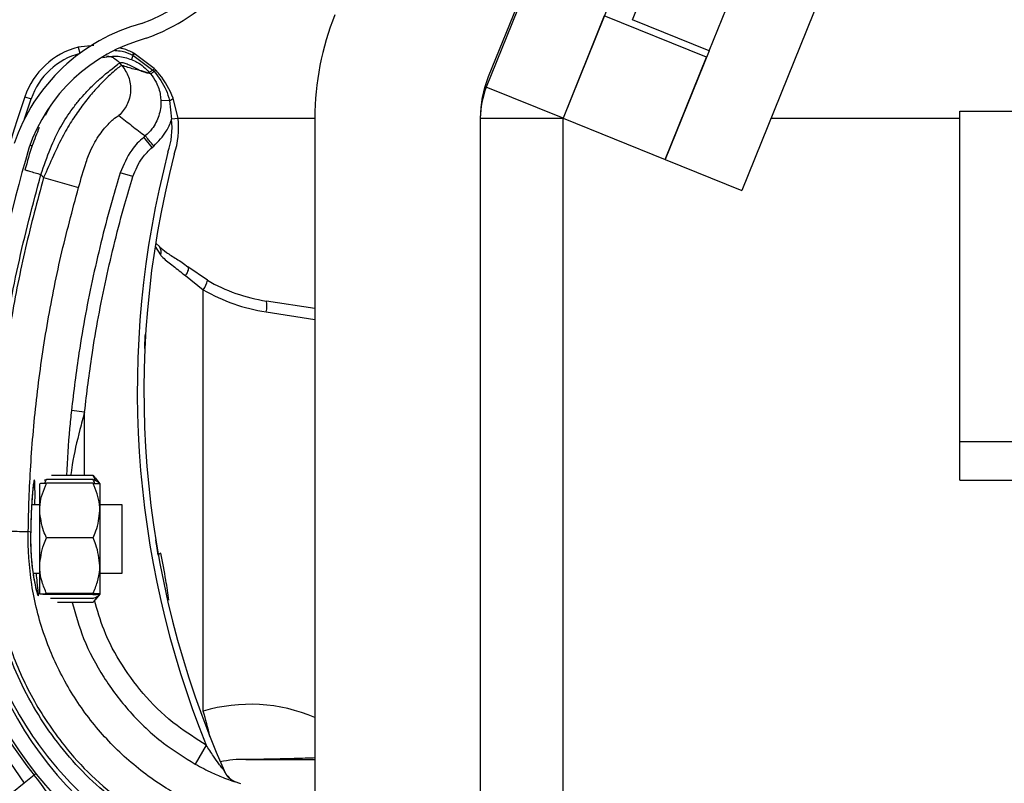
# Model space of a CAD drawing. Header units: inches. Extents: x 170 to 284, y 215 to 248.
# Tile 312 of 656: x 186.146 to 186.298, y 243.751 to 243.87. Entities that reach past the tile are written whole.
import ezdxf

# ---------------------------------------------------------------- set-up
doc = ezdxf.new("R2010")
doc.units = ezdxf.units.IN
doc.header["$LTSCALE"] = 0.25
doc.header["$MEASUREMENT"] = 0
doc.layers.add('LH BENCH MOUNT', color=7, linetype='Continuous')

msp = doc.modelspace()

# ---------------------------------------------------------------- hatches: boundary and pattern name
at = {"layer": 'LH BENCH MOUNT'}
h = msp.add_hatch(dxfattribs=at)
h.set_pattern_fill('ANSI31', color=256, scale=0.34241245, angle=2.8e-322, style=0)
h.set_pattern_definition([(45, (176.0930244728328, 238.0091787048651), (-0.03026527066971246, 0.03026527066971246), [])])
edge = h.paths.add_edge_path(flags=0)
edge.add_arc((186.1662917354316, 243.6977719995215), 0.001712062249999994, 450.0000000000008, 472.2104203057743)
edge.add_line((186.1656445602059, 243.6993570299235), (186.1647320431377, 243.7015919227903))
edge.add_arc((186.1662917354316, 243.6977719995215), 0.004126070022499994, 449.9999999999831, 472.2104203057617, ccw=False)
edge.add_arc((186.1662917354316, 243.6888692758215), 0.01302879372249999, 401.4761673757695, 449.99999999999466, ccw=False)
edge.add_arc((186.1620458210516, 243.6857190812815), 0.01830194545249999, 360, 400.06137300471, ccw=False)
edge.add_arc((186.1685858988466, 243.6857190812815), 0.01176186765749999, 292.1408576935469, 360, ccw=False)
edge.add_arc((186.1662917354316, 243.6889719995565), 0.01566536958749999, 235.2570680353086, 295.4307998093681, ccw=False)
edge.add_arc((186.1715306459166, 243.6970871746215), 0.02532140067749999, 212.8542481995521, 235.9809333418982, ccw=False)
edge.add_arc((186.1633812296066, 243.6907183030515), 0.01504902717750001, 172.1557183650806, 209.3146496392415, ccw=False)
edge.add_arc((186.1758108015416, 243.6893828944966), 0.02754708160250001, 453.308503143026, 532.9325737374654, ccw=False)
edge.add_arc((186.1725578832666, 243.7254731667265), 0.008748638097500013, 280.9586189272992, 427.9414322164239)
edge.add_arc((186.1924176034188, 243.7878264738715), 0.05672062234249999, 179.5706357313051, 253.00989973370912, ccw=False)
edge.add_arc((186.3507493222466, 243.7890249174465), 0.2150521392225, 163.4260275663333, 180.2060536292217, ccw=False)
edge.add_arc((186.1719757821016, 243.8411743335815), 0.02884824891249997, 465.15884346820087, 521.4137567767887, ccw=False)
edge.add_arc((186.1546497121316, 243.8957206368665), 0.0284373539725, 290.1205938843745, 343.7190675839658)
edge.add_arc((186.1674901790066, 243.8915432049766), 0.01494630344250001, 345.2914408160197, 400.5471921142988)
edge.add_arc((186.1640660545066, 243.8897284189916), 0.0187470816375, 397.9578745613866, 431.4396159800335)
edge.add_arc((186.1662917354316, 243.8945564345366), 0.0134739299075, 433.877557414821, 472.2736457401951)
edge.add_arc((186.1637236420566, 243.9015758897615), 0.006011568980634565, 474.982532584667, 495.7175736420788)
edge.add_arc((186.1735166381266, 243.8943167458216), 0.01816498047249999, 500.8992600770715, 540.0000000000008)
edge.add_arc((186.1662917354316, 243.8943167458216), 0.01094007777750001, 180, 270)
edge.add_arc((186.1662917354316, 243.8852428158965), 0.001866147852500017, 270, 285.642246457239)
edge.add_line((186.1667949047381, 243.8834457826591), (186.167445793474, 243.8811211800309))
edge.add_arc((186.1662917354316, 243.8852428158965), 0.004280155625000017, 270.00000000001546, 285.6422464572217, ccw=False)
edge.add_arc((186.1662917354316, 243.8943167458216), 0.01335408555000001, 179.9999999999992, 270.00000000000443, ccw=False)
edge.add_arc((186.1735166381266, 243.8943167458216), 0.020578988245, 500.61135831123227, 540, ccw=False)
edge.add_arc((186.1637236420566, 243.9015758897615), 0.008425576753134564, 474.57766718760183, 496.4997109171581, ccw=False)
edge.add_arc((186.1662917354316, 243.8945564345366), 0.01588793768, 433.6903022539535, 472.4705806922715, ccw=False)
edge.add_arc((186.1640660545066, 243.8897284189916), 0.02116108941, 398.1045307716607, 431.57717173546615, ccw=False)
edge.add_arc((186.1674901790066, 243.8915432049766), 0.01736031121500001, 345.180248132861, 400.3658533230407, ccw=False)
edge.add_arc((186.1546497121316, 243.8957206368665), 0.030851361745, 289.9181572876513, 343.77953759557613, ccw=False)
edge.add_arc((186.1719757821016, 243.8411743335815), 0.02643424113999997, 464.9417095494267, 521.3236131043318)
edge.add_arc((186.3507493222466, 243.7890249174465), 0.21263813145, 523.4376684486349, 540.2096895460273)
edge.add_arc((186.1924176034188, 243.7878264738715), 0.05430661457, 539.5566266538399, 613.1145348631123)
edge.add_arc((186.1725578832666, 243.7254731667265), 0.01116264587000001, 280.0610388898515, 428.5290871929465, ccw=False)
edge.add_arc((186.1758108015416, 243.6893828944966), 0.02513307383, 452.9714001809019, 532.9706577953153)
edge.add_arc((186.1633812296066, 243.6907183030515), 0.01263501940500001, 532.0830472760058, 568.9826967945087)
edge.add_arc((186.1715306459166, 243.6970871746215), 0.022907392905, 213.0443063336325, 236.0197152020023)
edge.add_arc((186.1662917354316, 243.6889719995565), 0.01325136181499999, 235.1922404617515, 295.7352497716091)
edge.add_arc((186.1685858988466, 243.6857190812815), 0.009347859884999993, 291.7225241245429, 360)
edge.add_arc((186.1620458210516, 243.6857190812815), 0.01588793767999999, 360, 399.952178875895)
edge.add_arc((186.1662917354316, 243.6888692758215), 0.01061478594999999, 401.6345013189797, 450.0000000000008)

# ---------------------------------------------------------------- linework, layer by layer
for p, q in [((186.2631600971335, 243.9718506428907), (186.2182656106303, 243.8607328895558)), ((186.2628484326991, 243.9702472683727), (186.2179539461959, 243.8591295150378)), ((186.2747539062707, 243.9654371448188), (186.2298594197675, 243.8543193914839)), ((186.2937147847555, 243.932386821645), (186.2576388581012, 243.843095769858)), ((186.2406422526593, 243.8695821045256), (186.2630894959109, 243.925140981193)), ((186.2525477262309, 243.8647719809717), (186.2749949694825, 243.9203308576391)), ((186.2362729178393, 243.8701933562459), (186.2298594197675, 243.8543193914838)), ((186.2521468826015, 243.863779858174), (186.2362729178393, 243.8701933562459)), ((186.2525477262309, 243.8647719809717), (186.2406422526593, 243.8695821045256)), ((186.1570029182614, 243.8656104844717), (186.1546035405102, 243.8653609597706)), ((186.1546035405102, 243.8653609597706), (186.1548572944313, 243.8643945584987)), ((186.1630076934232, 243.8641052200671), (186.1630086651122, 243.8641047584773)), ((186.1630086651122, 243.8641047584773), (186.1630707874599, 243.864074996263)), ((186.1630707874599, 243.864074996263), (186.1630716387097, 243.8640745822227)), ((186.1630716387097, 243.8640745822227), (186.1661753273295, 243.8617902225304)), ((186.1631899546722, 243.8643951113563), (186.1631890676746, 243.8643955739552)), ((186.1632515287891, 243.8643627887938), (186.1631899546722, 243.8643951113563)), ((186.1632524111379, 243.8643623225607), (186.1632515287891, 243.8643627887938)), ((186.1663938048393, 243.8620386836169), (186.1632524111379, 243.8643623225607)), ((186.2525477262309, 243.8647719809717), (186.2457333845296, 243.8479058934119)), ((186.1613835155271, 243.8625031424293), (186.1610357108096, 243.8629145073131)), ((186.1628838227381, 243.8634176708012), (186.1628845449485, 243.8634173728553)), ((186.2457333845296, 243.8479058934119), (186.2521468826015, 243.863779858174)), ((186.1658192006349, 243.8611873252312), (186.1648878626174, 243.8615198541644)), ((186.1661753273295, 243.8617902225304), (186.1663656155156, 243.8615846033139)), ((186.2179539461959, 243.8591295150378), (186.2177347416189, 243.8592180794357)), ((186.2298594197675, 243.8543193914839), (186.2179539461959, 243.8591295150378)), ((186.1462454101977, 243.8542192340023), (186.1472811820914, 243.8573199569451)), ((186.1463093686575, 243.8576528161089), (186.1472811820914, 243.8573199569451)), ((186.1687535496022, 243.8570795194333), (186.1674199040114, 243.8570303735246)), ((186.1687535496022, 243.8570795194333), (186.1690857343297, 243.8541677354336)), ((186.1701068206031, 243.8542799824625), (186.1693562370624, 243.8574269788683)), ((186.1502438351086, 243.8561616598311), (186.1494501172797, 243.8547229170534)), ((186.2914649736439, 243.8041356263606), (186.2914649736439, 243.8554056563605)), ((186.2914649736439, 243.8554056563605), (186.3226610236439, 243.8554056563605)), ((186.1701068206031, 243.8542799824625), (186.1690857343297, 243.8541677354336)), ((186.1700974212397, 243.8543193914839), (186.1913380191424, 243.8543193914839)), ((186.1913380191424, 243.8543193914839), (186.1913380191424, 239.6015567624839)), ((186.2170189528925, 243.8543193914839), (186.2298594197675, 243.8543193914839)), ((186.2170189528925, 243.8543193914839), (186.2170189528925, 239.6015567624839)), ((186.2298594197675, 243.8543193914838), (186.2457333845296, 243.8479058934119)), ((186.2298594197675, 239.6015567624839), (186.2298594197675, 243.8543193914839)), ((186.2621734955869, 243.8543193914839), (186.2914649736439, 243.8543193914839)), ((186.165005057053, 243.8515618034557), (186.1647570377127, 243.8513521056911)), ((186.1660827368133, 243.8497841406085), (186.1647570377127, 243.8513521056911)), ((186.1471115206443, 243.8501486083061), (186.1474398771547, 243.8500478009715)), ((186.1660827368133, 243.8497841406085), (186.1663307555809, 243.849993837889)), ((186.2457333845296, 243.8479058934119), (186.2576388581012, 243.843095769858)), ((186.1630862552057, 243.8452442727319), (186.1611233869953, 243.8458468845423)), ((186.1487919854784, 243.8455799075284), (186.1492048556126, 243.8450915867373)), ((186.1492048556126, 243.8450915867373), (186.1546350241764, 243.843543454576)), ((186.1665405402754, 243.8343814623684), (186.1673421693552, 243.8330762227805)), ((186.1666509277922, 243.8349144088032), (186.1672443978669, 243.834356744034)), ((186.1746502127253, 243.8291555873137), (186.171609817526, 243.8312228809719)), ((186.1712230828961, 243.8298786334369), (186.1740134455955, 243.827675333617)), ((186.1740134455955, 243.7622546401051), (186.1740134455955, 243.827675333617)), ((186.1913380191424, 243.8247797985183), (186.1838006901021, 243.825929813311)), ((186.1837659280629, 243.8242373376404), (186.1913380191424, 243.8230820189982)), ((186.1555752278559, 243.8086916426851), (186.1535337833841, 243.8089118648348)), ((186.1555724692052, 243.7988399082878), (186.1555752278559, 243.8086916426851)), ((186.2914649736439, 243.8041356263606), (186.372716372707, 243.8041356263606)), ((186.2914649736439, 243.7980998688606), (186.2914649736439, 243.8041356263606)), ((186.1568877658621, 243.7988396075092), (186.1504526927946, 243.7988410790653)), ((186.1568877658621, 243.7988396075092), (186.1571926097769, 243.7984504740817)), ((186.1572152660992, 243.7984687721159), (186.1579575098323, 243.7975497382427)), ((186.1486086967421, 243.7933824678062), (186.1486096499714, 243.7975509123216)), ((186.149679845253, 243.7982346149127), (186.149292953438, 243.7980484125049)), ((186.1568874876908, 243.7976231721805), (186.1496797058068, 243.7976248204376)), ((186.156887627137, 243.7982329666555), (186.149679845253, 243.7982346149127)), ((186.157957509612, 243.7975487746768), (186.1579565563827, 243.7933803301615)), ((186.2914649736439, 243.7980998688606), (186.3704308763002, 243.7980998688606)), ((186.1473662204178, 243.794342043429), (186.1486089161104, 243.7943417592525)), ((186.157956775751, 243.7943396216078), (186.1613809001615, 243.7943388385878)), ((186.1613809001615, 243.7943388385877), (186.1613786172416, 243.7843556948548)), ((186.1486067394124, 243.7848231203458), (186.1486086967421, 243.7933824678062)), ((186.1579565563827, 243.7933803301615), (186.1579545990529, 243.7848209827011)), ((186.1472077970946, 243.7900567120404), (186.1468376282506, 243.7901611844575)), ((186.1472077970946, 243.7900567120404), (186.1472078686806, 243.7900565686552)), ((186.1568855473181, 243.78913797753), (186.1496777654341, 243.7891396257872)), ((186.1486057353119, 243.7804322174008), (186.1486067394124, 243.7848231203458)), ((186.1579545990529, 243.7848209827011), (186.1579535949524, 243.7804300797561)), ((186.1486064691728, 243.7836413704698), (186.1475855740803, 243.7836416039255)), ((186.1613784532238, 243.7836384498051), (186.1579543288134, 243.7836392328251)), ((186.1613786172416, 243.7843556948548), (186.1613784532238, 243.783638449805)), ((186.1568835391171, 243.78035617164), (186.1496757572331, 243.7803578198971)), ((186.1568835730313, 243.7805044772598), (186.1496757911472, 243.780506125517)), ((186.1579535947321, 243.7804291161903), (186.1572109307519, 243.779510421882)), ((186.1568833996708, 243.779746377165), (186.1502753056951, 243.7797478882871)), ((186.1568832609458, 243.7791397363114), (186.1513657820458, 243.7791409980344)), ((186.174446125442, 243.7569920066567), (186.1727630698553, 243.7540123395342)), ((186.1477464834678, 243.7523327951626), (186.1480054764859, 243.7525448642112)), ((186.1461731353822, 243.7510445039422), (186.1442768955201, 243.7494918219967)), ((186.1477464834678, 243.7523327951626), (186.1461731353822, 243.7510445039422)), ((186.1790371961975, 243.7512685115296), (186.1794557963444, 243.7511215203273)), ((186.1794557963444, 243.7511215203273), (186.1797878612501, 243.7509977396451))]:
    msp.add_line(p, q, dxfattribs=at)
at = {"layer": 'LH BENCH MOUNT', "flags": 128}
for points in [[(186.171609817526, 243.8312228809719), (186.1716658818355, 243.8311488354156), (186.1716914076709, 243.8310400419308), (186.171685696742, 243.8308994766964), (186.1716489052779, 243.8307309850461), (186.1715820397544, 243.8305391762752), (186.1714869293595, 243.8303292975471), (186.1713661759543, 243.8301070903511), (186.1712230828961, 243.8298786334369)], [(186.1334581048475, 243.779372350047), (186.1335312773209, 243.7785755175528), (186.1361895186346, 243.7686205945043), (186.1403621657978, 243.7595363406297), (186.146173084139, 243.751044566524), (186.1461731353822, 243.7510445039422), (186.1461731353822, 243.7510445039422)]]:
    msp.add_lwpolyline(points, dxfattribs=at)
at = {"layer": 'LH BENCH MOUNT'}
for centre, radius, start, end in [((186.1546497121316, 243.8957206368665), 0.02843735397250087, 290.1205938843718, 343.7190675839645), ((186.1546497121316, 243.8957206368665), 0.03085136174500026, 289.91815728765, 343.7795375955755), ((186.2341395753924, 243.8543193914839), 0.04280155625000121, 158.0000000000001, 179.9999999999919), ((186.1719757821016, 243.8411743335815), 0.02884824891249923, 105.1588434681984, 161.4137567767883), ((186.1719757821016, 243.8411743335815), 0.02643424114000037, 104.9417095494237, 161.3236131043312), ((186.157647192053, 243.8537694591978), 0.01198443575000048, 104.7123854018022, 161.0929786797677), ((186.157647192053, 243.8537694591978), 0.01095719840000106, 104.712385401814, 161.0929786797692), ((186.1651179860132, 243.8631374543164), 0.00225166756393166, 155.3939551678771, 172.8510957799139), ((186.1651206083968, 243.8631360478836), 0.002253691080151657, 155.3897650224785, 172.8291455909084), ((186.164417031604, 243.8634266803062), 0.001564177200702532, 141.7256942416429, 154.2910519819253), ((186.164421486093, 243.8634243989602), 0.001568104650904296, 141.7542666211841, 154.2863466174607), ((186.1645201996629, 243.8633653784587), 0.001613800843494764, 141.826092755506, 153.9140894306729), ((186.1645193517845, 243.8633657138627), 0.001611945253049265, 141.8104826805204, 153.9114578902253), ((186.2341395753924, 243.8543193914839), 0.01712062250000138, 157.9999999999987, 179.9999999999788), ((186.2298594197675, 243.8543193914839), 0.01284046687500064, 157.9999999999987, 180), ((186.3507141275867, 243.7876414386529), 0.2160622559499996, 161.092978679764, 176.5597220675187), ((186.1684014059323, 243.858386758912), 0.001353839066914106, 285.0764398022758, 314.8519014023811), ((186.1571730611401, 243.8528581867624), 0.01198443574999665, 341.341097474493, 6.273281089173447), ((186.1571730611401, 243.8528581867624), 0.0130116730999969, 341.502558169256, 6.273281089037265), ((186.3507493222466, 243.7890249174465), 0.2126381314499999, 163.4376684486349, 180.2096895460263), ((186.3103094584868, 243.8119355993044), 0.1465525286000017, 165.3406183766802, 202.0185750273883), ((186.3103094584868, 243.8119355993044), 0.1455252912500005, 165.3544246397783, 203.8705502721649), ((186.1663523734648, 243.8336052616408), 0.001122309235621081, 331.8758133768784, 39.94683461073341), ((186.1710884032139, 243.8298106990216), 0.003621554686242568, 323.8694765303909, 349.5782562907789), ((186.1877258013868, 243.8516554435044), 0.02602334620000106, 239.8373732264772, 261.3249484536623), ((186.1879492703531, 243.8516554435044), 0.02773540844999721, 239.8373732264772, 261.3249484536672), ((186.1804700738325, 243.8251516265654), 0.003420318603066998, 344.4956794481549, 13.15103634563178), ((186.1924176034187, 243.7878264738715), 0.05672062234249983, 179.5706357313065, 253.009899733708), ((186.1924176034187, 243.7878264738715), 0.05430661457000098, 179.5566266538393, 253.114534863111), ((186.1675087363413, 243.7862570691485), 0.0005320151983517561, 98.82251519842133, 154.8284159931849), ((186.1925195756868, 243.7889939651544), 0.05786770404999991, 190.9018913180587, 219.3113539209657), ((186.1813100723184, 243.7376320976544), 0.02568093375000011, 67.01549504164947, 106.5066258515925), ((186.1177914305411, 243.7457326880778), 0.05859940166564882, 12.39253660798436, 16.37646921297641), ((186.1801927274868, 243.7376320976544), 0.01712062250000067, 88.6104970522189, 101.9466001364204), ((186.1806203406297, 243.7552611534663), 0.0005136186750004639, 268.6104970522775, 270.0142555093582), ((186.1803633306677, 243.7544312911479), 0.003424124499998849, 203.870550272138, 250.622411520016), ((186.121253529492, 243.7306397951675), 0.03424124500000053, 16.94846748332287, 39.31135392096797)]:
    msp.add_arc(centre, radius, start, end, dxfattribs=at)
for points, knots in [([(186.1602920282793, 243.8648261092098), (186.1606622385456, 243.8648046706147), (186.1616107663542, 243.8647497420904), (186.162478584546, 243.8643493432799), (186.1630076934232, 243.8641052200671)], [0, 0, 0, 0, 0.3902998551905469, 1, 1, 1, 1]), ([(186.1631890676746, 243.8643955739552), (186.1626642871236, 243.8646737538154), (186.1619734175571, 243.8650399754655), (186.1612110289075, 243.8651676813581), (186.1610277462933, 243.8651983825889)], [0, 0, 0, 0, 0.7595942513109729, 1, 1, 1, 1]), ([(186.1487919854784, 243.8455799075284), (186.1492678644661, 243.846936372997), (186.1501662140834, 243.8494970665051), (186.1517815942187, 243.8529880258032), (186.1533840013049, 243.8553999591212), (186.1547159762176, 243.8571026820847), (186.1556308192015, 243.8581460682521), (186.1564224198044, 243.8589745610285), (186.157091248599, 243.8596344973), (186.1578360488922, 243.8603295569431), (186.1586698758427, 243.8610552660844), (186.1597992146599, 243.8619632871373), (186.1607892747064, 243.8627232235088), (186.1609584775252, 243.8628545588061), (186.1610357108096, 243.8629145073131)], [0, 0, 0, 0, 0.1307156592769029, 0.2467609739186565, 0.3577928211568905, 0.4170971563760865, 0.4791482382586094, 0.5177152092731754, 0.5590896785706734, 0.603294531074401, 0.6633484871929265, 0.7353692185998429, 0.8792082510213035, 1, 1, 1, 1]), ([(186.1584241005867, 243.8637547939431), (186.1592155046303, 243.8638782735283), (186.1607331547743, 243.8641150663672), (186.162187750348, 243.8636433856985), (186.1628838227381, 243.8634176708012)], [0, 0, 0, 0, 0.5214667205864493, 1, 1, 1, 1]), ([(186.1589977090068, 243.8639848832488), (186.1591878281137, 243.8639565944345), (186.1595832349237, 243.8638977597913), (186.160320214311, 243.8635949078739), (186.1607538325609, 243.863182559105), (186.1610357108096, 243.8629145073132)], [0, 0, 0, 0, 0.2447599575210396, 0.5090480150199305, 1, 1, 1, 1]), ([(186.1610357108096, 243.8629145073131), (186.1611425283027, 243.8629542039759), (186.1613667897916, 243.8630375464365), (186.1619685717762, 243.8628435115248), (186.1627231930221, 243.8624954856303), (186.1635224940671, 243.8620812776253), (186.1643199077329, 243.8616741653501), (186.1647438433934, 243.8615160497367), (186.1649587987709, 243.8614358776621)], [0, 0, 0, 0, 0.1574760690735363, 0.330618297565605, 0.4911886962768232, 0.6742546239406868, 0.834831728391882, 1, 1, 1, 1]), ([(186.1628845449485, 243.8634173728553), (186.1631640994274, 243.8632891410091), (186.1641970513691, 243.8628153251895), (186.1650912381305, 243.8620499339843), (186.1656256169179, 243.8614166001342), (186.1656256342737, 243.8614165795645)], [0, 0, 0, 0, 0.2706300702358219, 0.9999763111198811, 1, 1, 1, 1]), ([(186.1613835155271, 243.8625031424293), (186.1613041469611, 243.8624714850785), (186.1611428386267, 243.862407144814), (186.1603543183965, 243.8617883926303), (186.1592933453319, 243.8608452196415), (186.1580629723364, 243.8596316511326), (186.1566551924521, 243.8580857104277), (186.1551800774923, 243.8562505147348), (186.1536900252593, 243.8541153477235), (186.1521616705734, 243.8515607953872), (186.150725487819, 243.8484844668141), (186.149716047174, 243.846232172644), (186.1492048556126, 243.8450915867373)], [0, 0, 0, 0, 0.1094013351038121, 0.2223468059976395, 0.3151791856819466, 0.4102231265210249, 0.5012749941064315, 0.5946006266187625, 0.6834485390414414, 0.7745330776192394, 0.8858211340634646, 1, 1, 1, 1]), ([(186.1613835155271, 243.8625031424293), (186.1617726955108, 243.8619272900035), (186.162581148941, 243.8607310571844), (186.1628399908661, 243.8585059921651), (186.1623122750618, 243.8563286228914), (186.161364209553, 243.8552389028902), (186.1609078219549, 243.8547143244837)], [0, 0, 0, 0, 0.2406941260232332, 0.4999999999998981, 0.7593058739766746, 1, 1, 1, 1]), ([(186.1648878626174, 243.8615198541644), (186.1646771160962, 243.8615780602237), (186.1640958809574, 243.8617385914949), (186.1630276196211, 243.8619481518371), (186.1620068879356, 243.8622927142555), (186.1613835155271, 243.8625031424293)], [0, 0, 0, 0, 0.1812946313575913, 0.50000735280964, 1, 1, 1, 1]), ([(186.1649587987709, 243.8614358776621), (186.1650523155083, 243.8614102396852), (186.1652403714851, 243.8613586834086), (186.1654677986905, 243.861346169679), (186.1655729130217, 243.8613933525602), (186.1656253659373, 243.8614168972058)], [0, 0, 0, 0, 0.3313600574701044, 0.6663431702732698, 0.9999999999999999, 0.9999999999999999, 0.9999999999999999, 0.9999999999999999]), ([(186.1656253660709, 243.8614168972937), (186.1656735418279, 243.8613598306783), (186.1657381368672, 243.8612833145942), (186.1658027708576, 243.8612067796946), (186.1658192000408, 243.8611873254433)], [0, 0, 0, 0, 0.7458120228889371, 0.9999999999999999, 0.9999999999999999, 0.9999999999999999, 0.9999999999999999]), ([(186.1661753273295, 243.8617902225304), (186.1661555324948, 243.8617749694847), (186.1660365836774, 243.8616833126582), (186.1658520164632, 243.8615463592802), (186.1656770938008, 243.8614282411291), (186.1656427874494, 243.8614204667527), (186.1656256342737, 243.8614165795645)], [0, 0, 0, 0, 0.06239373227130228, 0.3749291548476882, 0.6874645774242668, 1, 1, 1, 1]), ([(186.1658160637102, 243.8611910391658), (186.1658160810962, 243.8611910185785), (186.1661511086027, 243.8607943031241), (186.1668351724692, 243.8597605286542), (186.1673257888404, 243.8583008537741), (186.167399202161, 243.8573098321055), (186.1674199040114, 243.8570303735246)], [0, 0, 0, 0, 1.782673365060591e-05, 0.3435204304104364, 0.8148790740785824, 1, 1, 1, 1]), ([(186.1663656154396, 243.8615846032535), (186.1663456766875, 243.861568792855), (186.1662259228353, 243.861473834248), (186.1660407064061, 243.8613307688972), (186.1658668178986, 243.8612049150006), (186.1658350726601, 243.861193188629), (186.1658192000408, 243.8611873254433)], [0, 0, 0, 0, 0.062428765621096, 0.3749525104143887, 0.6874762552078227, 1, 1, 1, 1]), ([(186.1663658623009, 243.8615843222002), (186.1670741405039, 243.8606560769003), (186.1681275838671, 243.8592754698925), (186.1685990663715, 243.8576214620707), (186.1687535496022, 243.8570795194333)], [0, 0, 0, 0, 0.6723457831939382, 1, 1, 1, 1]), ([(186.166598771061, 243.8618281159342), (186.1665987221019, 243.8618281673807), (186.1665311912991, 243.8618991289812), (186.1664624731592, 243.8619689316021), (186.1663938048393, 243.8620386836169)], [0, 0, 0, 0, 0.0007249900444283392, 0.9999999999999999, 0.9999999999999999, 0.9999999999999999, 0.9999999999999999]), ([(186.1693562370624, 243.8574269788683), (186.1687429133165, 243.8587226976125), (186.1679923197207, 243.8603084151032), (186.1668142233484, 243.861593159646), (186.1665987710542, 243.8618281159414)], [0, 0, 0, 0, 0.8171182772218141, 1, 1, 1, 1]), ([(186.1674199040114, 243.8570303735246), (186.1674206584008, 243.8570080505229), (186.1674472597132, 243.8562208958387), (186.1672226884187, 243.8546493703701), (186.1662671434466, 243.8528127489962), (186.1653879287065, 243.8518856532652), (186.1650049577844, 243.8515617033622), (186.1650049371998, 243.85156168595)], [0, 0, 0, 0, 0.0108740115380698, 0.3834398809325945, 0.7558119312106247, 0.9999868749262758, 1, 1, 1, 1]), ([(186.1558144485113, 243.8474767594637), (186.155814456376, 243.8474767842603), (186.155928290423, 243.8478356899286), (186.1564277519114, 243.8492418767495), (186.1576023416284, 243.8514445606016), (186.1591371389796, 243.8533478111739), (186.1604825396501, 243.8545594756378), (186.1607562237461, 243.8546591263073), (186.1609078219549, 243.8547143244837)], [0, 0, 0, 0, 4.497367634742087e-06, 0.06509473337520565, 0.2616701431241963, 0.4753105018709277, 0.7093656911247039, 0.9999999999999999, 0.9999999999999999, 0.9999999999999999, 0.9999999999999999]), ([(186.1609078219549, 243.8547143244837), (186.1615810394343, 243.8541851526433), (186.1629274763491, 243.853126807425), (186.1643124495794, 243.8520833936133), (186.1650049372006, 243.8515616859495)], [0, 0, 0, 0, 0.4999992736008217, 1, 1, 1, 1]), ([(186.1663307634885, 243.8499938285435), (186.1670325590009, 243.8507121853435), (186.1681946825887, 243.8519017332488), (186.1688696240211, 243.853475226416), (186.1690748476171, 243.8541328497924), (186.1690857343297, 243.8541677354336)], [0, 0, 0, 0, 0.5907811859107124, 0.9782917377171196, 1, 1, 1, 1]), ([(186.1485226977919, 243.85284946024), (186.1481483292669, 243.8519316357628), (186.1472917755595, 243.849831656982), (186.1466722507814, 243.8475644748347), (186.1463234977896, 243.8462881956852)], [0, 0, 0, 0, 0.4370636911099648, 1, 1, 1, 1]), ([(186.1647570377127, 243.8513521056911), (186.1647570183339, 243.8513520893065), (186.1640631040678, 243.8507653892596), (186.1624882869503, 243.8491418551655), (186.1616302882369, 243.8470705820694), (186.1611233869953, 243.8458468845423)], [0, 0, 0, 0, 1.142795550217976e-05, 0.409211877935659, 1, 1, 1, 1]), ([(186.1630862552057, 243.8452442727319), (186.1634979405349, 243.8462614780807), (186.1641954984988, 243.8479850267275), (186.1655341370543, 243.8492611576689), (186.1660827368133, 243.8497841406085)], [0, 0, 0, 0, 0.5901808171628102, 1, 1, 1, 1]), ([(186.1546350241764, 243.843543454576), (186.1550225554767, 243.8448680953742), (186.1554100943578, 243.8461927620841), (186.1558144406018, 243.8474767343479), (186.1558144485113, 243.8474767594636)], [0, 0, 0, 0, 0.999980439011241, 1, 1, 1, 1]), ([(186.1463234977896, 243.8462881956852), (186.1463564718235, 243.846278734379), (186.1464071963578, 243.846264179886), (186.1467150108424, 243.8461758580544), (186.1470335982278, 243.8460844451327), (186.1474290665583, 243.8459709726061), (186.1480037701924, 243.845806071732), (186.1484814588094, 243.8456690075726), (186.1487919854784, 243.8455799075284)], [0, 0, 0, 0, 0.2394568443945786, 0.3683606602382, 0.5000000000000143, 0.6316393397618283, 0.7605431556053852, 1, 1, 1, 1]), ([(186.1611233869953, 243.8458468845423), (186.1606953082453, 243.8444175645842), (186.1591104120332, 243.8391257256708), (186.1568152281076, 243.8298276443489), (186.154748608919, 243.8189182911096), (186.1538972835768, 243.8119059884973), (186.1535337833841, 243.8089118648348)], [0, 0, 0, 0, 0.1185397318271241, 0.4388752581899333, 0.7604101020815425, 1, 1, 1, 1]), ([(186.1406798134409, 243.7885533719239), (186.1407785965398, 243.7933087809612), (186.1409766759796, 243.8028443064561), (186.1425862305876, 243.8171532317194), (186.1450430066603, 243.8314627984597), (186.1475403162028, 243.8408666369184), (186.1487919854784, 243.8455799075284)], [0, 0, 0, 0, 0.2468628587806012, 0.4950083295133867, 0.74689458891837, 1, 1, 1, 1]), ([(186.1492048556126, 243.8450915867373), (186.1482307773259, 243.8414614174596), (186.1462797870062, 243.8341905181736), (186.144101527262, 243.8231097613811), (186.1424904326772, 243.8119271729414), (186.1414796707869, 243.8009584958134), (186.1412849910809, 243.7937106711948), (186.1411915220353, 243.7902308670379)], [0, 0, 0, 0, 0.2027568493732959, 0.4061035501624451, 0.6088604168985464, 0.8122072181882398, 1, 1, 1, 1]), ([(186.1555752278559, 243.8086916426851), (186.1559349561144, 243.811654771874), (186.1567756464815, 243.8185796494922), (186.1588195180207, 243.829376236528), (186.1610898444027, 243.8385783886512), (186.162662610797, 243.8438297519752), (186.1630862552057, 243.8452442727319)], [0, 0, 0, 0, 0.2395900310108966, 0.5599255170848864, 0.8814604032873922, 0.9999999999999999, 0.9999999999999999, 0.9999999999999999, 0.9999999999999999]), ([(186.146837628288, 243.7901611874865), (186.1468376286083, 243.7901612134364), (186.1468794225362, 243.7935475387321), (186.1471425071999, 243.8005942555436), (186.1480944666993, 243.8112674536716), (186.1496690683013, 243.8221435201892), (186.1517875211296, 243.8329308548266), (186.1536858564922, 243.8400059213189), (186.1546350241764, 243.843543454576)], [0, 0, 0, 0, 1.439079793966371e-06, 0.1877923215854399, 0.3908439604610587, 0.5938956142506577, 0.7969478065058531, 1, 1, 1, 1]), ([(186.1672047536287, 243.8343385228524), (186.1675480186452, 243.8340541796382), (186.1682880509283, 243.8334411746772), (186.1698494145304, 243.8324658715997), (186.1710968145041, 243.8316869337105), (186.1717174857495, 243.8311257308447), (186.1717778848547, 243.8310711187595)], [0, 0, 0, 0, 0.2839420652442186, 0.6121401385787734, 0.9622563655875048, 1, 1, 1, 1]), ([(186.1673421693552, 243.8330762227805), (186.1674721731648, 243.8329425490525), (186.1680617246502, 243.8323363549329), (186.1693543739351, 243.8313787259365), (186.1705943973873, 243.8303833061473), (186.1712230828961, 243.8298786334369)], [0, 0, 0, 0, 0.1223980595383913, 0.5550603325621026, 1, 1, 1, 1]), ([(186.1649172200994, 243.8185317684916), (186.1649270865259, 243.8188367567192), (186.1649511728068, 243.8195813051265), (186.1649944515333, 243.8203256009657), (186.1650200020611, 243.8207650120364)], [0, 0, 0, 0, 0.4096284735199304, 1, 1, 1, 1]), ([(186.1535337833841, 243.8089118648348), (186.1534366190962, 243.8079940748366), (186.1530816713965, 243.8046413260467), (186.1528959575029, 243.8012810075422), (186.1527610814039, 243.7988405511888)], [0, 0, 0, 0, 0.2737425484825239, 0.9999999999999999, 0.9999999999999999, 0.9999999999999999, 0.9999999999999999]), ([(186.1555752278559, 243.8086916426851), (186.1553281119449, 243.807782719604), (186.1545903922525, 243.8050692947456), (186.1538320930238, 243.8017752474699), (186.1534925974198, 243.7993948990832), (186.1534135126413, 243.7988404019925)], [0, 0, 0, 0, 0.2786878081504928, 0.8319718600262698, 1, 1, 1, 1]), ([(186.157274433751, 243.7980465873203), (186.1572194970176, 243.7982277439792), (186.1571368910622, 243.7985001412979), (186.1569502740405, 243.7987544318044), (186.1568877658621, 243.7988396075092)], [0, 0, 0, 0, 0.6650456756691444, 1, 1, 1, 1]), ([(186.1478716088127, 243.7943419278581), (186.1478744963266, 243.7946617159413), (186.1478853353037, 243.795862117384), (186.1478803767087, 243.7972535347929), (186.1478337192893, 243.7981130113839), (186.1477451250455, 243.7982004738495), (186.1476185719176, 243.7975497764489), (186.1474501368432, 243.7958274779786), (186.1472871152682, 243.7932714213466), (186.1472348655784, 243.7911537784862), (186.1472077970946, 243.7900567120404)], [0, 0, 0, 0, 0.05114929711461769, 0.1920011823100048, 0.3334894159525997, 0.422421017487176, 0.5646212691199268, 0.7065362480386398, 0.8479681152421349, 1, 1, 1, 1]), ([(186.1476699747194, 243.7976836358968), (186.1476701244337, 243.7976841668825), (186.1476769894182, 243.7977085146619), (186.1476454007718, 243.7975716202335), (186.1476008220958, 243.7972564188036), (186.1475535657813, 243.7967933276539), (186.1475291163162, 243.7965537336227)], [0, 0, 0, 0, 0.005301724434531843, 0.2431048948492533, 0.6083977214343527, 1, 1, 1, 1]), ([(186.1486086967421, 243.7933824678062), (186.1486121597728, 243.7935503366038), (186.1486392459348, 243.7948633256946), (186.1490708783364, 243.7963029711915), (186.1496203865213, 243.797496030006), (186.1496797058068, 243.7976248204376)], [0, 0, 0, 0, 0.1156468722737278, 0.904534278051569, 1, 1, 1, 1]), ([(186.1496797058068, 243.7976248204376), (186.1494276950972, 243.7976146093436), (186.1489177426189, 243.7975939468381), (186.1486331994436, 243.7975687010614), (186.1486140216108, 243.7975542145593), (186.1486096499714, 243.7975509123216)], [0, 0, 0, 0, 0.4299704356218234, 0.8700602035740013, 0.9999999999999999, 0.9999999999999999, 0.9999999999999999, 0.9999999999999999]), ([(186.1494248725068, 243.7976134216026), (186.1494475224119, 243.7977048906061), (186.1495006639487, 243.797919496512), (186.1496145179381, 243.7981197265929), (186.149679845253, 243.7982346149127)], [0, 0, 0, 0, 0.4262184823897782, 1, 1, 1, 1]), ([(186.1579565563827, 243.7933803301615), (186.1579531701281, 243.7935482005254), (186.1579266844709, 243.7948612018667), (186.1574957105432, 243.7963010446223), (186.1569467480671, 243.7974943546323), (186.1568874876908, 243.7976231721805)], [0, 0, 0, 0, 0.1156468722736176, 0.9045342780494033, 0.9999999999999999, 0.9999999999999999, 0.9999999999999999, 0.9999999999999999]), ([(186.1568874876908, 243.7976231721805), (186.1571394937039, 243.7976128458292), (186.1576494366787, 243.7975919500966), (186.157933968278, 243.7975665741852), (186.1579531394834, 243.7975520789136), (186.157957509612, 243.7975487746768)], [0, 0, 0, 0, 0.4299704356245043, 0.8700602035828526, 0.9999999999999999, 0.9999999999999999, 0.9999999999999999, 0.9999999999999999]), ([(186.1571423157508, 243.7976116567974), (186.1571197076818, 243.7977031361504), (186.1570666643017, 243.7979177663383), (186.1569529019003, 243.79811804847), (186.156887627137, 243.7982329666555)], [0, 0, 0, 0, 0.4262184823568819, 1, 1, 1, 1]), ([(186.156887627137, 243.7982329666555), (186.1571396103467, 243.7981229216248), (186.1576495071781, 243.7979002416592), (186.1579339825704, 243.7976290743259), (186.1579531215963, 243.7974738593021), (186.1579574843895, 243.7974384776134)], [0, 0, 0, 0, 0.4299704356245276, 0.8700602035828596, 1, 1, 1, 1]), ([(186.1475291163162, 243.7965537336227), (186.1475244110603, 243.7965101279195), (186.1474890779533, 243.7961826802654), (186.1474166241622, 243.7952423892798), (186.1473246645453, 243.7937472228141), (186.1472516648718, 243.7919708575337), (186.1472166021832, 243.7907010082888), (186.1472086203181, 243.7900512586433), (186.1472086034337, 243.7900498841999)], [0, 0, 0, 0, 0.03583539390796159, 0.2690981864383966, 0.5116419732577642, 0.7561140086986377, 0.9994840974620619, 1, 1, 1, 1]), ([(186.1496777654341, 243.7891396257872), (186.1495149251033, 243.7894979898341), (186.1488988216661, 243.7908538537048), (186.1487316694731, 243.7923106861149), (186.1486086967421, 243.7933824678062)], [0, 0, 0, 0, 0.2643068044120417, 1, 1, 1, 1]), ([(186.1568855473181, 243.78913797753), (186.1570485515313, 243.7894962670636), (186.1576652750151, 243.7908518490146), (186.15783309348, 243.7923086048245), (186.1579565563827, 243.7933803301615)], [0, 0, 0, 0, 0.2643068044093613, 1, 1, 1, 1]), ([(186.1411910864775, 243.7902308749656), (186.1412738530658, 243.787193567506), (186.1414421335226, 243.7810181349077), (186.143731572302, 243.7722311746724), (186.1473458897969, 243.7640645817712), (186.1517606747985, 243.7574845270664), (186.1565697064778, 243.7520998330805), (186.1598837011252, 243.749399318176), (186.1615536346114, 243.7480385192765)], [0, 0, 0, 0, 0.1870908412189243, 0.3803918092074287, 0.5558755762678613, 0.7364481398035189, 0.8671952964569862, 1, 1, 1, 1]), ([(186.1411910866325, 243.7902308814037), (186.1419152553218, 243.79021949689), (186.14336359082, 243.7901967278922), (186.1452047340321, 243.7901687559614), (186.1465196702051, 243.7901527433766), (186.1467316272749, 243.790158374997), (186.1468376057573, 243.7901611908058)], [0, 0, 0, 0, 0.2500007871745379, 0.5000009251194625, 0.7500005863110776, 1, 1, 1, 1]), ([(186.169580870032, 243.749470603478), (186.1691391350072, 243.7497333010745), (186.166491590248, 243.7513077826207), (186.1619665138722, 243.7547391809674), (186.1566353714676, 243.7603405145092), (186.1523471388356, 243.7667803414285), (186.1490978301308, 243.7740063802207), (186.1471382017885, 243.7818812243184), (186.1467673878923, 243.7874092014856), (186.1468376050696, 243.790161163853), (186.1468376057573, 243.7901611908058)], [0, 0, 0, 0, 0.03155846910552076, 0.1891461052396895, 0.34673388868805, 0.5043277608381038, 0.6619226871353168, 0.8309600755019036, 0.9999983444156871, 1, 1, 1, 1]), ([(186.147209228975, 243.7900476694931), (186.1472078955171, 243.7900052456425), (186.1471870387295, 243.7893416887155), (186.147192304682, 243.7880100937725), (186.1472862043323, 243.7861865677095), (186.1474054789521, 243.7848821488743), (186.1474929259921, 243.7842872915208), (186.1475096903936, 243.7841732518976)], [0, 0, 0, 0, 0.02096907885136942, 0.3279800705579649, 0.6261032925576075, 0.928320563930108, 1, 1, 1, 1]), ([(186.1472078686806, 243.7900565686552), (186.1472001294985, 243.7896015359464), (186.1471756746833, 243.7881636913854), (186.1472983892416, 243.7857534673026), (186.1476144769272, 243.7832120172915), (186.1479975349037, 243.781284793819), (186.1482797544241, 243.7803008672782), (186.1484248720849, 243.780064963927), (186.1484130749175, 243.7806230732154), (186.1482551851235, 243.7818746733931), (186.1481358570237, 243.7831614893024), (186.1480913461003, 243.7836414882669)], [0, 0, 0, 0, 0.05799721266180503, 0.1832636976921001, 0.306412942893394, 0.4347166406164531, 0.5675677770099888, 0.660949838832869, 0.7922661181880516, 0.9225125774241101, 1, 1, 1, 1]), ([(186.1486067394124, 243.7848231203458), (186.1487347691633, 243.7859342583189), (186.1489055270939, 243.7874162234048), (186.1495232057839, 243.7887946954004), (186.1496777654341, 243.7891396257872)], [0, 0, 0, 0, 0.7497733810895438, 0.9999999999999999, 0.9999999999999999, 0.9999999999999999, 0.9999999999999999]), ([(186.1579545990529, 243.7848209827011), (186.1578270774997, 243.785932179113), (186.157656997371, 243.7874142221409), (186.1570399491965, 243.7887929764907), (186.1568855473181, 243.78913797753)], [0, 0, 0, 0, 0.7497733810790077, 1, 1, 1, 1]), ([(186.1613712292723, 243.7475097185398), (186.1598266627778, 243.7487512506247), (186.1567350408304, 243.7512363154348), (186.1526771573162, 243.7556089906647), (186.1491033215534, 243.7603849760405), (186.1461149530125, 243.7655590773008), (186.1437242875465, 243.7710344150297), (186.1420014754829, 243.7767504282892), (186.1408961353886, 243.7826130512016), (186.1407517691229, 243.7865774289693), (186.1406798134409, 243.7885533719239)], [0, 0, 0, 0, 0.1247413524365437, 0.2496837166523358, 0.3746881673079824, 0.4999855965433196, 0.6253465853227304, 0.7503062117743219, 0.8755465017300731, 1, 1, 1, 1]), ([(186.167027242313, 243.7864833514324), (186.1669414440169, 243.7869755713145), (186.1667796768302, 243.7879036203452), (186.1666416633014, 243.7887584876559), (186.1666330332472, 243.7888122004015), (186.1666297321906, 243.7888327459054)], [0, 0, 0, 0, 0.4108597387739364, 0.7746496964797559, 1, 1, 1, 1]), ([(186.1686633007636, 243.7794672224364), (186.1685160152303, 243.7805064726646), (186.1681664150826, 243.7829732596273), (186.1676981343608, 243.7853863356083), (186.1674271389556, 243.7867827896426)], [0, 0, 0, 0, 0.4212971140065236, 1, 1, 1, 1]), ([(186.1496757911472, 243.780506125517), (186.1494239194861, 243.7811039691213), (186.1489142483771, 243.7823137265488), (186.1486300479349, 243.7837872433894), (186.1486110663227, 243.7846308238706), (186.1486067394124, 243.7848231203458)], [0, 0, 0, 0, 0.4299704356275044, 0.870060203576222, 0.9999999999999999, 0.9999999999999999, 0.9999999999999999, 0.9999999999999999]), ([(186.1568835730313, 243.7805044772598), (186.1571357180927, 243.7811022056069), (186.1576459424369, 243.7823117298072), (186.1579308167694, 243.7837851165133), (186.1579501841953, 243.784628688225), (186.1579545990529, 243.7848209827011)], [0, 0, 0, 0, 0.4299704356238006, 0.8700602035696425, 1, 1, 1, 1]), ([(186.1475096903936, 243.7841732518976), (186.1475622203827, 243.7837853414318), (186.1476850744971, 243.782878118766), (186.1479053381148, 243.781776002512), (186.1480869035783, 243.7810037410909), (186.1482023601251, 243.7806344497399), (186.1482051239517, 243.7806273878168), (186.1482059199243, 243.780625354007)], [0, 0, 0, 0, 0.1981000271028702, 0.4633049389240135, 0.7305309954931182, 0.922393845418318, 1, 1, 1, 1]), ([(186.1486057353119, 243.7804322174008), (186.1487335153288, 243.780451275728), (186.1489039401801, 243.7804766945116), (186.1495213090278, 243.7805002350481), (186.1496757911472, 243.780506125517)], [0, 0, 0, 0, 0.7497733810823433, 1, 1, 1, 1]), ([(186.1496757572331, 243.7803578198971), (186.14942375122, 243.7803681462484), (186.1489138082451, 243.7803890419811), (186.1486292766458, 243.7804144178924), (186.1486101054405, 243.780428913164), (186.1486057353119, 243.7804322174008)], [0, 0, 0, 0, 0.4299704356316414, 0.870060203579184, 0.9999999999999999, 0.9999999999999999, 0.9999999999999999, 0.9999999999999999]), ([(186.1568832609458, 243.7791397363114), (186.1571659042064, 243.7794285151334), (186.1574767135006, 243.7797460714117), (186.1575991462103, 243.7800834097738), (186.1576102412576, 243.7801139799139)], [0, 0, 0, 0, 0.9093784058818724, 1, 1, 1, 1]), ([(186.1568833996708, 243.779746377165), (186.1571354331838, 243.7798563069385), (186.1576454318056, 243.7800787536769), (186.1579300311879, 243.7803497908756), (186.1579492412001, 243.7805049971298), (186.1579536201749, 243.7805403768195)], [0, 0, 0, 0, 0.4299704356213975, 0.8700602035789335, 1, 1, 1, 1]), ([(186.1568835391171, 243.78035617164), (186.1571355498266, 243.780366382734), (186.1576455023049, 243.7803870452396), (186.1579300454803, 243.7804122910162), (186.1579492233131, 243.7804267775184), (186.1579535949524, 243.7804300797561)], [0, 0, 0, 0, 0.4299704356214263, 0.8700602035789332, 1, 1, 1, 1]), ([(186.1579535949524, 243.7804300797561), (186.1578258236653, 243.7804491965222), (186.1576554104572, 243.7804746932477), (186.1570380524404, 243.7804985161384), (186.1568835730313, 243.7805044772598)], [0, 0, 0, 0, 0.7497733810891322, 0.9999999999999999, 0.9999999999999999, 0.9999999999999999, 0.9999999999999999]), ([(186.1536438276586, 243.7791404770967), (186.1541787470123, 243.7772532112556), (186.1553303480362, 243.7731902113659), (186.1584144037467, 243.7674430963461), (186.1625617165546, 243.7619340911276), (186.1673934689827, 243.7573608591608), (186.1710837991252, 243.7550595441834), (186.1727630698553, 243.7540123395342)], [0, 0, 0, 0, 0.1810254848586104, 0.3897206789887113, 0.598415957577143, 0.8172607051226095, 1, 1, 1, 1]), ([(186.174446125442, 243.7569920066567), (186.1729099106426, 243.7579500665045), (186.1695340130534, 243.7600554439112), (186.1651127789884, 243.7642387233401), (186.1613226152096, 243.7692798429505), (186.15856881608, 243.7743822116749), (186.1575557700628, 243.7779338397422), (186.1571101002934, 243.7794963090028)], [0, 0, 0, 0, 0.1859244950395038, 0.4085770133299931, 0.6208996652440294, 0.8332222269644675, 1, 1, 1, 1]), ([(186.1401384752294, 243.7744271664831), (186.1405392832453, 243.7730034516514), (186.1415065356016, 243.7695676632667), (186.1438368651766, 243.7643929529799), (186.1469595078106, 243.7589557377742), (186.1507157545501, 243.7539429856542), (186.1549743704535, 243.7493609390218), (186.1582127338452, 243.7467562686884), (186.1598290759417, 243.7454562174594)], [0, 0, 0, 0, 0.1242895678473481, 0.2999425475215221, 0.4755260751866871, 0.6508346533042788, 0.8257234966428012, 1, 1, 1, 1]), ([(186.1771432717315, 243.7531613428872), (186.1771394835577, 243.7531658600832), (186.177071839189, 243.7532465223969), (186.1768300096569, 243.753551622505), (186.1763102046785, 243.7542411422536), (186.1754683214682, 243.7554184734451), (186.1748273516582, 243.7564051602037), (186.174446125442, 243.7569920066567)], [0, 0, 0, 0, 0.005253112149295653, 0.09380336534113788, 0.2660256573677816, 0.5634579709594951, 1, 1, 1, 1]), ([(186.1727630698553, 243.7540123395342), (186.1736391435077, 243.7535441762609), (186.1751798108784, 243.7527208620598), (186.1771628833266, 243.751896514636), (186.1784107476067, 243.7514508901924), (186.1788830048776, 243.7513100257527), (186.1790174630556, 243.7512755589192), (186.1790174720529, 243.7512755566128)], [0, 0, 0, 0, 0.3699466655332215, 0.6505899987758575, 0.8492685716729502, 0.9999899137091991, 1, 1, 1, 1]), ([(186.1913380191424, 243.7549785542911), (186.190987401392, 243.7549667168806), (186.1894274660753, 243.7549140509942), (186.1871703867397, 243.754847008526), (186.1847827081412, 243.7547923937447), (186.1832280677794, 243.7547676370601), (186.1822304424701, 243.7547566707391), (186.1815968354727, 243.7547518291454), (186.1811968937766, 243.7547496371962), (186.1809450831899, 243.7547486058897), (186.1807716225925, 243.7547480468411), (186.1806630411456, 243.7547477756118), (186.1806137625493, 243.7547476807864), (186.1806096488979, 243.7547476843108), (186.180607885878, 243.7547476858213)], [0, 0, 0, 0, 0.0904838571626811, 0.4025722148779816, 0.6140598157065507, 0.7523489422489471, 0.8411803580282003, 0.8978729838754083, 0.9340902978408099, 0.9574251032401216, 0.9727591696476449, 0.9884414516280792, 0.995046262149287, 1, 1, 1, 1]), ([(186.1806204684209, 243.7547475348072), (186.1806220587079, 243.7547475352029), (186.1806257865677, 243.7547475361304), (186.1806762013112, 243.7547475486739), (186.1807867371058, 243.7547475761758), (186.1809628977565, 243.7547476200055), (186.1812196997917, 243.7547476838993), (186.1816276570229, 243.7547477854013), (186.1822739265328, 243.7547479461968), (186.1832904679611, 243.754748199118), (186.1848706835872, 243.7547485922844), (186.1872833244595, 243.754749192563), (186.189514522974, 243.7547497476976), (186.1910281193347, 243.7547501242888), (186.1913380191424, 243.7547502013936)], [0, 0, 0, 0, 0.004737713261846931, 0.01110587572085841, 0.02657793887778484, 0.04194739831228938, 0.06549174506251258, 0.102166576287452, 0.1596760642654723, 0.2498373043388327, 0.3901314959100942, 0.6042895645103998, 0.9189806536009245, 1, 1, 1, 1]), ([(186.1771432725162, 243.7531613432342), (186.177298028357, 243.7528453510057), (186.177567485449, 243.7522951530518), (186.1782319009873, 243.751648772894), (186.1787391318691, 243.751407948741), (186.1790175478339, 243.7512757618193)], [0, 0, 0, 0, 0.3783552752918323, 0.6587829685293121, 1, 1, 1, 1]), ([(186.1772320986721, 243.7530456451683), (186.1772295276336, 243.7530490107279), (186.1772238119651, 243.753056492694), (186.1771954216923, 243.753093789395), (186.177179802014, 243.7531143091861)], [0, 0, 0, 0, 0.4498228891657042, 1, 1, 1, 1])]:
    msp.add_open_spline(points, degree=3, knots=knots, dxfattribs=at)
for points in [[(186.1663938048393, 243.8620386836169), (186.1663922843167, 243.8620342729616), (186.1663892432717, 243.8620254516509), (186.1663453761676, 243.8619734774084), (186.1662764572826, 243.8618971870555), (186.1662090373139, 243.8618258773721), (186.1661753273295, 243.8617902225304)], [(186.1665986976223, 243.8618281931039), (186.1665966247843, 243.86182416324), (186.1665924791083, 243.8618161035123), (186.1665453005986, 243.8617653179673), (186.1664721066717, 243.8616902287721), (186.1664011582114, 243.861619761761), (186.1663656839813, 243.8615845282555)], [(186.1663309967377, 243.849994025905), (186.1661608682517, 243.8501950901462), (186.1658206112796, 243.8505972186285), (186.1653880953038, 243.85110838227), (186.1650792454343, 243.8514733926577), (186.1650295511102, 243.8515321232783), (186.1650047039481, 243.8515614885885)]]:
    msp.add_open_spline(points, degree=3, dxfattribs=at)

doc.saveas('drawing.dxf')
